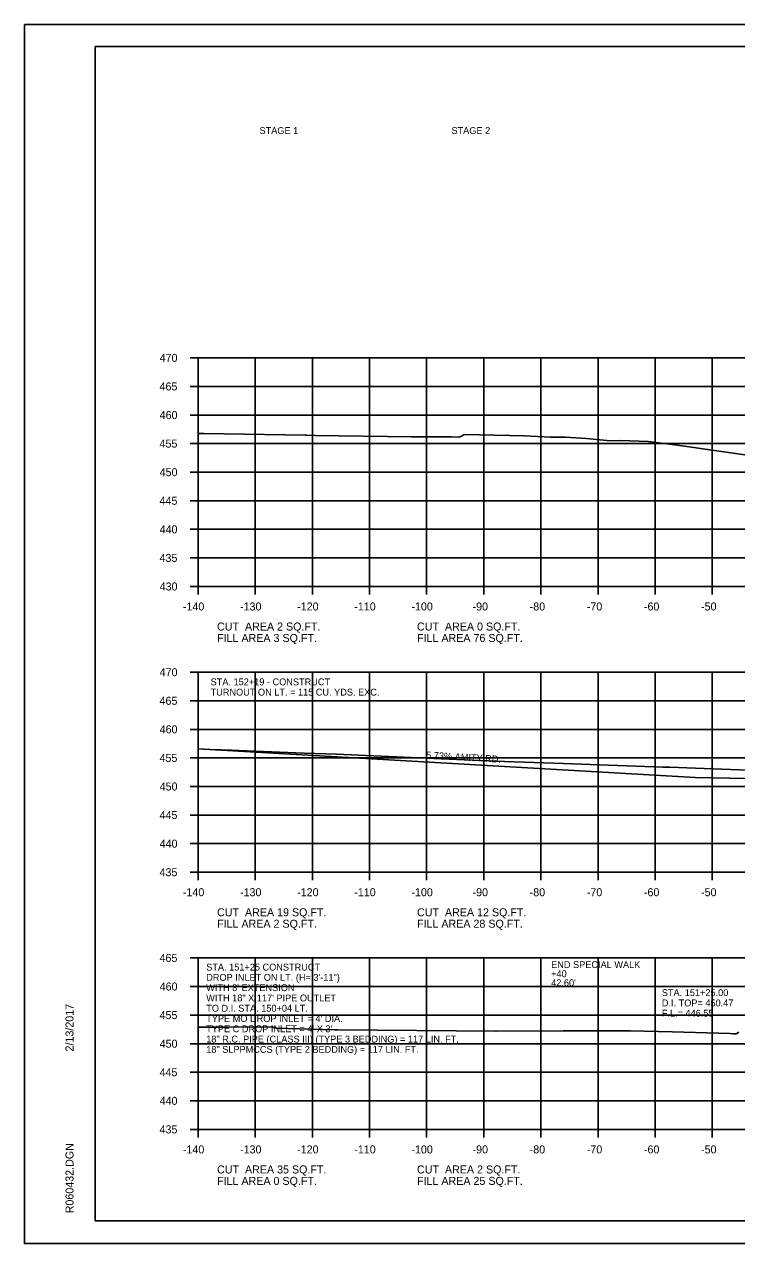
# Model space of a CAD drawing. Extents: x 1538688 to 1540766, y 656250 to 671912.
# Drawn here: x 1538687.8 to 1538812.4, y 665084.8 to 665298.1 of the extents above; entities that cross this region are included whole.
import ezdxf

# ---------------------------------------------------------------- set-up
doc = ezdxf.new("R2010")
doc.units = 0
for name, color, linetype in [('16', 7, 'Continuous'), ('18', 7, 'Continuous'), ('22', 7, 'Continuous'), ('26', 7, 'Continuous'), ('40', 7, 'Continuous'), ('7', 7, 'Continuous'), ('Borings', 7, 'Continuous'), ('Default', 7, 'Continuous'), ('Horizontal Alignment', 7, 'Continuous'), ('RipRap', 7, 'Continuous')]:
    doc.layers.add(name, color=color, linetype=linetype)

msp = doc.modelspace()

# ---------------------------------------------------------------- linework, layer by layer
at = {"layer": '16'}
for p, q in [((1538718.18, 665171.31), (1538805.18, 665166.33)), ((1538805.18, 665166.33), (1538825.18, 665165.93))]:
    msp.add_line(p, q, dxfattribs=at)
at = {"layer": '18'}
for points in [[(1538718.18, 665226.49), (1538719.18, 665226.49), (1538736.93, 665226.19), (1538737.17, 665226.19), (1538738.66, 665226.17), (1538755.55, 665225.94), (1538761.57, 665225.94), (1538762.51, 665225.92), (1538763.88, 665225.88), (1538764.43, 665226.07), (1538764.77, 665226.33), (1538767.46, 665226.28), (1538775.32, 665226.07), (1538779.88, 665225.88), (1538782.42, 665225.87), (1538786.18, 665225.64), (1538790.29, 665225.22), (1538792.2, 665225.3), (1538796.94, 665225.09), (1538802.08, 665224.46), (1538817.93, 665222.18)], [(1538718.18, 665171.31), (1538720.36, 665171.24), (1538724.16, 665171.07), (1538725.33, 665171.03), (1538736.73, 665170.57), (1538742.39, 665170.37), (1538756.76, 665169.73), (1538764.82, 665169.42), (1538771.81, 665169.14), (1538782.16, 665168.74), (1538799.53, 665168.13), (1538800.77, 665168.1), (1538805.22, 665167.93), (1538817.56, 665167.46)], [(1538718.18, 665122.6), (1538723.49, 665122.63), (1538731.01, 665122.68), (1538731.86, 665122.43), (1538742.08, 665122.18), (1538742.3, 665122.18), (1538742.56, 665122.18), (1538770.29, 665121.93), (1538770.38, 665121.93), (1538782.09, 665122), (1538782.34, 665122), (1538782.63, 665122), (1538793.82, 665121.99), (1538801.15, 665121.79), (1538811.33, 665121.53), (1538811.91, 665121.48), (1538812.35, 665121.44), (1538812.82, 665121.77)]]:
    msp.add_lwpolyline(points, dxfattribs=at)
at = {"layer": '22'}
for p, q in [((1538718.18, 665239.74), (1538998.18, 665239.74)), ((1538718.18, 665199.74), (1538718.18, 665239.74)), ((1538728.18, 665199.74), (1538728.18, 665239.74)), ((1538738.18, 665199.74), (1538738.18, 665239.74)), ((1538748.18, 665199.74), (1538748.18, 665239.74)), ((1538758.18, 665199.74), (1538758.18, 665239.74)), ((1538768.18, 665199.74), (1538768.18, 665239.74)), ((1538778.18, 665199.74), (1538778.18, 665239.74)), ((1538788.18, 665199.74), (1538788.18, 665239.74)), ((1538798.18, 665199.74), (1538798.18, 665239.74)), ((1538808.18, 665199.74), (1538808.18, 665239.74)), ((1538718.18, 665234.74), (1538998.18, 665234.74)), ((1538718.18, 665229.74), (1538998.18, 665229.74)), ((1538718.18, 665224.74), (1538998.18, 665224.74)), ((1538718.18, 665219.74), (1538998.18, 665219.74)), ((1538718.18, 665214.74), (1538998.18, 665214.74)), ((1538718.18, 665209.74), (1538998.18, 665209.74)), ((1538718.18, 665204.74), (1538998.18, 665204.74)), ((1538718.18, 665199.74), (1538998.18, 665199.74)), ((1538718.18, 665184.74), (1538998.18, 665184.74)), ((1538718.18, 665149.74), (1538718.18, 665184.74)), ((1538728.18, 665149.74), (1538728.18, 665184.74)), ((1538738.18, 665149.74), (1538738.18, 665184.74)), ((1538748.18, 665149.74), (1538748.18, 665184.74)), ((1538758.18, 665149.74), (1538758.18, 665184.74)), ((1538768.18, 665149.74), (1538768.18, 665184.74)), ((1538778.18, 665149.74), (1538778.18, 665184.74)), ((1538788.18, 665149.74), (1538788.18, 665184.74)), ((1538798.18, 665149.74), (1538798.18, 665184.74)), ((1538808.18, 665149.74), (1538808.18, 665184.74)), ((1538718.18, 665179.74), (1538998.18, 665179.74)), ((1538718.18, 665174.74), (1538998.18, 665174.74)), ((1538718.18, 665169.74), (1538998.18, 665169.74)), ((1538718.18, 665164.74), (1538998.18, 665164.74)), ((1538718.18, 665159.74), (1538998.18, 665159.74)), ((1538718.18, 665154.74), (1538998.18, 665154.74)), ((1538718.18, 665149.74), (1538998.18, 665149.74)), ((1538718.18, 665134.74), (1538998.18, 665134.74)), ((1538718.18, 665104.74), (1538718.18, 665134.74)), ((1538728.18, 665104.74), (1538728.18, 665134.74)), ((1538738.18, 665104.74), (1538738.18, 665134.74)), ((1538748.18, 665104.74), (1538748.18, 665134.74)), ((1538758.18, 665104.74), (1538758.18, 665134.74)), ((1538768.18, 665104.74), (1538768.18, 665134.74)), ((1538778.18, 665104.74), (1538778.18, 665134.74)), ((1538788.18, 665104.74), (1538788.18, 665134.74)), ((1538798.18, 665104.74), (1538798.18, 665134.74)), ((1538808.18, 665104.74), (1538808.18, 665134.74)), ((1538718.18, 665129.74), (1538998.18, 665129.74)), ((1538718.18, 665124.74), (1538998.18, 665124.74)), ((1538718.18, 665119.74), (1538998.18, 665119.74)), ((1538718.18, 665114.74), (1538998.18, 665114.74)), ((1538718.18, 665109.74), (1538998.18, 665109.74)), ((1538718.18, 665104.74), (1538998.18, 665104.74))]:
    msp.add_line(p, q, dxfattribs=at)
at = {"layer": '26'}
for p, q in [((1538687.78, 665298.09), (1539021.11, 665298.09)), ((1538687.78, 665084.76), (1539021.11, 665084.76))]:
    msp.add_line(p, q, dxfattribs=at)
msp.add_lwpolyline([(1538687.77, 665298.09), (1539021.11, 665298.09), (1539021.11, 665084.76), (1538687.77, 665084.76)], close=True, dxfattribs=at)
at = {"layer": 'Borings'}
for p, q in [((1538716.78, 665239.74), (1538718.18, 665239.74)), ((1538718.18, 665199.74), (1538718.18, 665239.74)), ((1538716.78, 665234.74), (1538718.18, 665234.74)), ((1538716.78, 665229.74), (1538718.18, 665229.74)), ((1538716.78, 665224.74), (1538718.18, 665224.74)), ((1538716.78, 665219.74), (1538718.18, 665219.74)), ((1538716.78, 665214.74), (1538718.18, 665214.74)), ((1538716.78, 665209.74), (1538718.18, 665209.74)), ((1538716.78, 665204.74), (1538718.18, 665204.74)), ((1538716.78, 665199.74), (1538718.18, 665199.74)), ((1538718.18, 665199.74), (1538998.18, 665199.74)), ((1538718.18, 665198.34), (1538718.18, 665199.74)), ((1538728.18, 665198.34), (1538728.18, 665199.74)), ((1538738.18, 665198.34), (1538738.18, 665199.74)), ((1538748.18, 665198.34), (1538748.18, 665199.74)), ((1538758.18, 665198.34), (1538758.18, 665199.74)), ((1538768.18, 665198.34), (1538768.18, 665199.74)), ((1538778.18, 665198.34), (1538778.18, 665199.74)), ((1538788.18, 665198.34), (1538788.18, 665199.74)), ((1538798.18, 665198.34), (1538798.18, 665199.74)), ((1538808.18, 665198.34), (1538808.18, 665199.74)), ((1538716.78, 665184.74), (1538718.18, 665184.74)), ((1538718.18, 665149.74), (1538718.18, 665184.74)), ((1538716.78, 665179.74), (1538718.18, 665179.74)), ((1538716.78, 665174.74), (1538718.18, 665174.74)), ((1538716.78, 665169.74), (1538718.18, 665169.74)), ((1538716.78, 665164.74), (1538718.18, 665164.74)), ((1538716.78, 665159.74), (1538718.18, 665159.74)), ((1538716.78, 665154.74), (1538718.18, 665154.74)), ((1538716.78, 665149.74), (1538718.18, 665149.74)), ((1538718.18, 665149.74), (1538998.18, 665149.74)), ((1538718.18, 665148.34), (1538718.18, 665149.74)), ((1538728.18, 665148.34), (1538728.18, 665149.74)), ((1538738.18, 665148.34), (1538738.18, 665149.74)), ((1538748.18, 665148.34), (1538748.18, 665149.74)), ((1538758.18, 665148.34), (1538758.18, 665149.74)), ((1538768.18, 665148.34), (1538768.18, 665149.74)), ((1538778.18, 665148.34), (1538778.18, 665149.74)), ((1538788.18, 665148.34), (1538788.18, 665149.74)), ((1538798.18, 665148.34), (1538798.18, 665149.74)), ((1538808.18, 665148.34), (1538808.18, 665149.74)), ((1538716.78, 665134.74), (1538718.18, 665134.74)), ((1538718.18, 665104.74), (1538718.18, 665134.74)), ((1538716.78, 665129.74), (1538718.18, 665129.74)), ((1538716.78, 665124.74), (1538718.18, 665124.74)), ((1538716.78, 665119.74), (1538718.18, 665119.74)), ((1538716.78, 665114.74), (1538718.18, 665114.74)), ((1538716.78, 665109.74), (1538718.18, 665109.74)), ((1538716.78, 665104.74), (1538718.18, 665104.74)), ((1538718.18, 665104.74), (1538998.18, 665104.74)), ((1538718.18, 665103.34), (1538718.18, 665104.74)), ((1538728.18, 665103.34), (1538728.18, 665104.74)), ((1538738.18, 665103.34), (1538738.18, 665104.74)), ((1538748.18, 665103.34), (1538748.18, 665104.74)), ((1538758.18, 665103.34), (1538758.18, 665104.74)), ((1538768.18, 665103.34), (1538768.18, 665104.74)), ((1538778.18, 665103.34), (1538778.18, 665104.74)), ((1538788.18, 665103.34), (1538788.18, 665104.74)), ((1538798.18, 665103.34), (1538798.18, 665104.74)), ((1538808.18, 665103.34), (1538808.18, 665104.74))]:
    msp.add_line(p, q, dxfattribs=at)
at = {"layer": 'RipRap'}
for p, q in [((1538700.18, 665294.2), (1539016.36, 665294.2)), ((1538700.18, 665088.74), (1538700.18, 665294.2)), ((1538700.18, 665088.74), (1538700.18, 665088.74)), ((1539016.36, 665088.74), (1538700.18, 665088.74))]:
    msp.add_line(p, q, dxfattribs=at)

# ---------------------------------------------------------------- texts
at = {"layer": '16'}
msp.add_text('5.73% AMITY RD.', height=1.2, rotation=356.6587, dxfattribs=at).set_placement((1538758.07, 665169.66))
at = {"layer": '40'}
for s, p in [('STA. 151+25 CONSTRUCT', (1538719.6, 665132.54)), ('DROP INLET ON LT. (H= 3\'-11")', (1538719.6, 665130.74)), ("WITH 8' EXTENSION  ", (1538719.6, 665128.94)), ('STA. 151+25.00', (1538799.35, 665128.07)), ('WITH 18" X 117\' PIPE OUTLET', (1538719.6, 665127.14)), ('D.I. TOP= 450.47', (1538799.35, 665126.27)), ('TO D.I. STA. 150+04 LT.', (1538719.6, 665125.34)), ('F.L.= 446.55', (1538799.35, 665124.47)), ("TYPE MO DROP INLET = 4' DIA.", (1538719.6, 665123.54)), ("TYPE C DROP INLET = 4' X 3'", (1538719.6, 665121.74)), ('18" R.C. PIPE (CLASS III) (TYPE 3 BEDDING) = 117 LIN. FT.', (1538719.6, 665119.94)), ('18" SLPPMCCS (TYPE 2 BEDDING) = 117 LIN. FT.', (1538719.6, 665118.14))]:
    msp.add_text(s, height=1.2, dxfattribs=at).set_placement(p)
at = {"layer": '7'}
for s, p in [('STA. 152+19 - CONSTRUCT', (1538720.37, 665182.45)), ('TURNOUT ON LT. = 115 CU. YDS. EXC.', (1538720.37, 665180.65)), ('END SPECIAL WALK', (1538779.98, 665132.97)), ('+40', (1538779.98, 665131.38)), ("42.60'", (1538779.98, 665129.8))]:
    msp.add_text(s, height=1.2, dxfattribs=at).set_placement(p)
at = {"layer": 'Default'}
for s, p in [('STAGE 1', (1538728.93, 665278.92)), ('STAGE 2', (1538762.53, 665278.92))]:
    msp.add_text(s, height=1.2, dxfattribs=at).set_placement(p)
at = {"layer": 'Horizontal Alignment'}
for s, p in [('470', (1538711.45, 665239.04)), ('465', (1538711.43, 665234.04)), ('460', (1538711.45, 665229.04)), ('455', (1538711.43, 665224.04)), ('450', (1538711.45, 665219.04)), ('445', (1538711.43, 665214.04)), ('440', (1538711.45, 665209.04)), ('435', (1538711.43, 665204.04)), ('430', (1538711.45, 665199.04)), ('-140', (1538715.52, 665195.54)), ('-130', (1538725.52, 665195.54)), ('-120', (1538735.52, 665195.54)), ('-110', (1538745.52, 665195.54)), ('-100', (1538755.52, 665195.54)), ('-90', (1538766.22, 665195.54)), ('-80', (1538776.22, 665195.54)), ('-70', (1538786.22, 665195.54)), ('-60', (1538796.22, 665195.54)), ('-50', (1538806.22, 665195.54)), ('CUT  AREA 2 SQ.FT.', (1538721.5, 665192.03)), ('CUT  AREA 0 SQ.FT.', (1538756.5, 665192.03)), ('FILL AREA 3 SQ.FT.', (1538721.5, 665190.03)), ('FILL AREA 76 SQ.FT.', (1538756.5, 665190.03)), ('470', (1538711.45, 665184.04)), ('465', (1538711.43, 665179.04)), ('460', (1538711.45, 665174.04)), ('455', (1538711.43, 665169.04)), ('450', (1538711.45, 665164.04)), ('445', (1538711.43, 665159.04)), ('440', (1538711.45, 665154.04)), ('435', (1538711.43, 665149.04)), ('-140', (1538715.52, 665145.54)), ('-130', (1538725.52, 665145.54)), ('-120', (1538735.52, 665145.54)), ('-110', (1538745.52, 665145.54)), ('-100', (1538755.52, 665145.54)), ('-90', (1538766.22, 665145.54)), ('-80', (1538776.22, 665145.54)), ('-70', (1538786.22, 665145.54)), ('-60', (1538796.22, 665145.54)), ('-50', (1538806.22, 665145.54)), ('CUT  AREA 19 SQ.FT.', (1538721.5, 665142.03)), ('CUT  AREA 12 SQ.FT.', (1538756.5, 665142.03)), ('FILL AREA 2 SQ.FT.', (1538721.5, 665140.03)), ('FILL AREA 28 SQ.FT.', (1538756.5, 665140.03)), ('465', (1538711.43, 665134.04)), ('460', (1538711.45, 665129.04)), ('455', (1538711.43, 665124.04)), ('450', (1538711.45, 665119.04)), ('445', (1538711.43, 665114.04)), ('440', (1538711.45, 665109.04)), ('435', (1538711.43, 665104.04)), ('-140', (1538715.52, 665100.54)), ('-130', (1538725.52, 665100.54)), ('-120', (1538735.52, 665100.54)), ('-110', (1538745.52, 665100.54)), ('-100', (1538755.52, 665100.54)), ('-90', (1538766.22, 665100.54)), ('-80', (1538776.22, 665100.54)), ('-70', (1538786.22, 665100.54)), ('-60', (1538796.22, 665100.54)), ('-50', (1538806.22, 665100.54)), ('CUT  AREA 35 SQ.FT.', (1538721.5, 665097.03)), ('CUT  AREA 2 SQ.FT.', (1538756.5, 665097.03)), ('FILL AREA 0 SQ.FT.', (1538721.5, 665095.03)), ('FILL AREA 25 SQ.FT.', (1538756.5, 665095.03))]:
    msp.add_text(s, height=1.4, dxfattribs=at).set_placement(p)
at = {"layer": 'RipRap'}
for s, p in [('2/13/2017', (1538696.37, 665118.38)), ('R060432.DGN', (1538696.37, 665090.06))]:
    msp.add_text(s, height=1.4, rotation=90, dxfattribs=at).set_placement(p)

doc.saveas('drawing.dxf')
